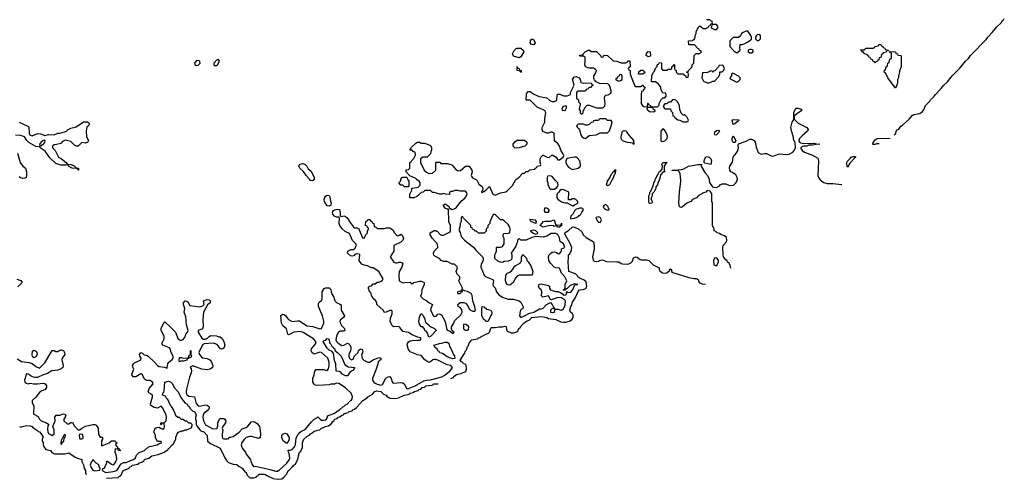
# Model space of a CAD drawing. Header units: inches. Extents: x 2601682 to 2755810, y 449311 to 584050.
# Tile 431 of 505: x 2705697 to 2716370, y 526756 to 531740. Entities that reach past the tile are written whole.
import ezdxf

# ---------------------------------------------------------------- set-up
doc = ezdxf.new("R2010")
doc.units = ezdxf.units.IN
doc.header["$MEASUREMENT"] = 0
for name, color, linetype in [('C7502', 7, 'Continuous'), ('C7503', 7, 'Continuous'), ('C7512', 7, 'Continuous'), ('C7513', 7, 'Continuous')]:
    doc.layers.add(name, color=color, linetype=linetype)

msp = doc.modelspace()

# ---------------------------------------------------------------- linework, layer by layer
at = {"layer": 'C7502', "color": 2}
for points, elevation in [([(2708882, 530000), (2708881, 529999), (2708870, 529993), (2708850, 529997), (2708847, 530000)], 2), ([(2709906, 530000), (2709914, 529990), (2709914, 529930), (2709910, 529926), (2709868, 529928), (2709850, 529946), (2709830, 529946), (2709806, 529970), (2709826, 529990), (2709827, 530000)], 2), ([(2710000, 529823), (2709970, 529808), (2709927, 529807), (2709927, 529847), (2709946, 529890), (2709947, 529913), (2710000, 529921)], 2), ([(2710000, 528302), (2709950, 528322), (2709910, 528349), (2709850, 528358), (2709820, 528400), (2709809, 528409), (2709790, 528413), (2709748, 528410), (2709729, 528429), (2709714, 528470), (2709717, 528503), (2709734, 528550), (2709735, 528575), (2709730, 528586), (2709710, 528588), (2709670, 528568), (2709650, 528566), (2709638, 528590), (2709568, 528650), (2709567, 528667), (2709558, 528690), (2709530, 528718), (2709509, 528750), (2709508, 528768), (2709502, 528782), (2709488, 528790), (2709482, 528822), (2709469, 528830), (2709482, 528838), (2709486, 528850), (2709510, 528854), (2709530, 528874), (2709550, 528874), (2709570, 528894), (2709590, 528894), (2709616, 528904), (2709630, 528914), (2709638, 528930), (2709588, 529010), (2709530, 529048), (2709510, 529049), (2709466, 529070), (2709430, 529078), (2709406, 529090), (2709390, 529106), (2709378, 529130), (2709382, 529190), (2709376, 529196), (2709350, 529202), (2709330, 529195), (2709319, 529181), (2709305, 529175), (2709281, 529181), (2709249, 529209), (2709254, 529230), (2709263, 529237), (2709290, 529247), (2709313, 529247), (2709330, 529258), (2709349, 529290), (2709342, 529310), (2709306, 529346), (2709270, 529422), (2709223, 529443), (2709193, 529473), (2709168, 529508), (2709160, 529530), (2709162, 529590), (2709158, 529598), (2709130, 529600), (2709110, 529609), (2709092, 529630), (2709088, 529652), (2709098, 529670), (2709110, 529679), (2709147, 529687), (2709162, 529682), (2709171, 529651), (2709172, 529612), (2709186, 529606), (2709210, 529612), (2709230, 529606), (2709246, 529590), (2709285, 529530), (2709305, 529510), (2709314, 529490), (2709324, 529484), (2709350, 529482), (2709373, 529473), (2709413, 529373), (2709430, 529372), (2709438, 529382), (2709448, 529412), (2709466, 529430), (2709466, 529450), (2709476, 529464), (2709478, 529478), (2709467, 529487), (2709462, 529502), (2709446, 529510), (2709448, 529552), (2709462, 529558), (2709470, 529574), (2709490, 529574), (2709498, 529558), (2709513, 529553), (2709518, 529538), (2709534, 529530), (2709538, 529498), (2709553, 529493), (2709570, 529474), (2709650, 529474), (2709670, 529482), (2709710, 529482), (2709742, 529462), (2709761, 529430), (2709790, 529398), (2709810, 529402), (2709830, 529414), (2709844, 529404), (2709858, 529370), (2709851, 529349), (2709830, 529328), (2709754, 529290), (2709751, 529229), (2709712, 529170), (2709752, 529110), (2709770, 529103), (2709790, 529103), (2709810, 529111), (2709830, 529112), (2709844, 529104), (2709851, 529091), (2709836, 529050), (2709811, 529010), (2709807, 528970), (2709811, 528910), (2709850, 528886), (2709870, 528891), (2709930, 528892), (2709950, 528874), (2709969, 528891), (2710000, 528898)], 2), ([(2705665, 528925), (2705710, 528912), (2705722, 528890), (2705676, 528844)], 2), ([(2705670, 528064), (2705715, 528035), (2705801, 528021), (2705830, 528011), (2705870, 527981), (2705910, 527962), (2705970, 528019), (2706050, 528151), (2706070, 528152), (2706090, 528141), (2706110, 528141), (2706130, 528155), (2706150, 528161), (2706170, 528151), (2706184, 528130), (2706186, 528110), (2706156, 528070), (2706155, 528050), (2706168, 527990), (2706163, 527970), (2706147, 527953), (2706110, 527940), (2706046, 527934), (2705998, 527902), (2705950, 527889), (2705890, 527859), (2705860, 527860), (2705830, 527869), (2705790, 527895), (2705770, 527898), (2705765, 527890), (2705747, 527830), (2705751, 527811), (2705770, 527798), (2705790, 527791), (2705810, 527798), (2705850, 527791), (2705890, 527791), (2705950, 527799), (2705971, 527791), (2705987, 527770), (2705987, 527750), (2705971, 527730), (2705928, 527712), (2705910, 527699), (2705870, 527648), (2705832, 527610), (2705832, 527590), (2705851, 527550), (2705845, 527470), (2705850, 527462), (2705897, 527437), (2705911, 527410), (2705930, 527391), (2705987, 527367), (2706011, 527351), (2706003, 527337), (2705999, 527301), (2706002, 527270), (2706010, 527251), (2706050, 527231), (2706069, 527250), (2706069, 527289), (2706055, 527330), (2706082, 527390), (2706078, 527430), (2706093, 527453), (2706130, 527452), (2706170, 527466), (2706190, 527458), (2706198, 527450), (2706191, 527430), (2706176, 527410), (2706176, 527390), (2706210, 527358), (2706230, 527358), (2706250, 527371), (2706270, 527372), (2706290, 527334), (2706330, 527292), (2706350, 527292), (2706369, 527311), (2706410, 527331), (2706490, 527351), (2706510, 527351), (2706524, 527344), (2706547, 527310), (2706550, 527242), (2706570, 527214), (2706590, 527214), (2706594, 527210), (2706594, 527190), (2706585, 527175), (2706582, 527122), (2706590, 527114), (2706596, 527124), (2706666, 527150), (2706690, 527174), (2706730, 527174), (2706738, 527158), (2706752, 527150), (2706738, 527142), (2706734, 527130), (2706754, 527110), (2706758, 527098), (2706770, 527094), (2706778, 527078), (2706792, 527070), (2706769, 527069), (2706762, 527082), (2706730, 527086), (2706727, 527053), (2706741, 527010), (2706746, 526970), (2706735, 526945), (2706711, 526909), (2706690, 526915), (2706650, 526949), (2706634, 526946), (2706636, 526930), (2706619, 526890), (2706610, 526875), (2706594, 526870), (2706592, 526850), (2706630, 526831), (2706710, 526839), (2706749, 526850), (2706797, 526923), (2706823, 526937), (2706850, 526940), (2706899, 526961), (2706932, 526970), (2706952, 526990), (2706963, 527017), (2706993, 527047), (2707048, 527070), (2707093, 527107), (2707186, 527130), (2707200, 527140), (2707234, 527150), (2707230, 527166), (2707190, 527166), (2707170, 527206), (2707168, 527230), (2707149, 527270), (2707160, 527300), (2707170, 527312), (2707183, 527317), (2707210, 527322), (2707222, 527310), (2707250, 527298), (2707262, 527310), (2707266, 527326), (2707262, 527362), (2707250, 527366), (2707238, 527362), (2707230, 527346), (2707226, 527350), (2707226, 527370), (2707267, 527373), (2707286, 527390), (2707289, 527431), (2707285, 527450), (2707250, 527529), (2707230, 527549), (2707190, 527526), (2707155, 527535), (2707117, 527557), (2707113, 527573), (2707138, 527650), (2707135, 527670), (2707130, 527677), (2707095, 527695), (2707089, 527710), (2707100, 527740), (2707144, 527790), (2707136, 527810), (2707110, 527829), (2707070, 527829), (2707050, 527842), (2707028, 527888), (2707010, 527898), (2706954, 527866), (2706926, 527866), (2706914, 527890), (2706915, 527905), (2706935, 527950), (2706925, 527965), (2706921, 527990), (2706929, 528010), (2706940, 528020), (2707009, 528050), (2707015, 528070), (2706998, 528090), (2706995, 528110), (2707010, 528131), (2707030, 528122), (2707046, 528106), (2707070, 528101), (2707090, 528091), (2707163, 528023), (2707192, 527990), (2707210, 527981), (2707270, 527972), (2707290, 527962), (2707295, 527965), (2707304, 528010), (2707314, 528026), (2707350, 528055), (2707360, 528070), (2707361, 528090), (2707339, 528130), (2707329, 528170), (2707322, 528182), (2707249, 528209), (2707242, 528222), (2707239, 528230), (2707261, 528279), (2707264, 528310), (2707229, 528370), (2707230, 528394), (2707258, 528450), (2707270, 528462), (2707330, 528407), (2707384, 528350), (2707415, 528275), (2707435, 528265), (2707450, 528265), (2707470, 528272), (2707490, 528302), (2707499, 528330), (2707514, 528350), (2707522, 528370), (2707505, 528430), (2707497, 528517), (2707479, 528570), (2707488, 528610), (2707474, 528650), (2707474, 528670), (2707489, 528691), (2707510, 528686), (2707519, 528679), (2707540, 528640), (2707650, 528628), (2707682, 528638), (2707698, 528650), (2707690, 528692), (2707730, 528705), (2707750, 528702), (2707762, 528690), (2707762, 528670), (2707731, 528649), (2707690, 528570), (2707683, 528490), (2707686, 528410), (2707682, 528398), (2707670, 528384), (2707632, 528370), (2707631, 528350), (2707670, 528286), (2707690, 528275), (2707710, 528275), (2707732, 528288), (2707750, 528306), (2707770, 528314), (2707831, 528311), (2707850, 528302), (2707870, 528302), (2707890, 528282), (2707910, 528252), (2707921, 528210), (2707910, 528178), (2707890, 528169), (2707870, 528175), (2707837, 528217), (2707809, 528229), (2707793, 528233), (2707695, 528225), (2707683, 528217), (2707644, 528150), (2707638, 528130), (2707644, 528110), (2707673, 528073), (2707730, 528065), (2707759, 528050), (2707773, 528033), (2707791, 527991), (2707785, 527970), (2707761, 527950), (2707730, 527944), (2707671, 527951), (2707572, 527988), (2707550, 527975), (2707546, 527970), (2707555, 527955), (2707559, 527930), (2707556, 527910), (2707537, 527863), (2707505, 527735), (2707500, 527710), (2707502, 527690), (2707510, 527675), (2707530, 527658), (2707590, 527651), (2707610, 527578), (2707630, 527553), (2707650, 527550), (2707710, 527563), (2707730, 527559), (2707746, 527546), (2707752, 527530), (2707742, 527510), (2707694, 527470), (2707684, 527450), (2707682, 527430), (2707689, 527390), (2707710, 527348), (2707790, 527304), (2707833, 527307), (2707838, 527310), (2707843, 527337), (2707843, 527370), (2707861, 527410), (2707870, 527416), (2707910, 527415), (2707922, 527410), (2707931, 527390), (2707926, 527370), (2707898, 527330), (2707892, 527310), (2707898, 527290), (2707892, 527250), (2707893, 527213), (2707898, 527198), (2707910, 527194), (2707950, 527194), (2707962, 527198), (2707968, 527212), (2707987, 527213), (2708010, 527222), (2708074, 527266), (2708110, 527305), (2708150, 527318), (2708170, 527331), (2708210, 527378), (2708230, 527383), (2708250, 527376), (2708270, 527361), (2708295, 527330), (2708301, 527310), (2708307, 527250), (2708302, 527210), (2708290, 527198), (2708210, 527219), (2708190, 527219), (2708150, 527209), (2708130, 527189), (2708106, 527154), (2708097, 527130), (2708103, 527103), (2708111, 527090), (2708143, 527050), (2708151, 527030), (2708195, 526975), (2708217, 526917), (2708230, 526894), (2708250, 526898), (2708410, 526864), (2708470, 526844), (2708490, 526845), (2708510, 526854), (2708593, 526930), (2708622, 526970), (2708625, 526990), (2708616, 527036), (2708609, 527051), (2708608, 527072), (2708630, 527071), (2708650, 527079), (2708675, 527110), (2708685, 527130), (2708695, 527205), (2708722, 527258), (2708746, 527274), (2708790, 527296), (2708859, 527381), (2708890, 527407), (2708919, 527421), (2708930, 527434), (2708952, 527410), (2708970, 527398), (2708990, 527396), (2709010, 527401), (2709024, 527410), (2709035, 527435), (2709035, 527445), (2709103, 527470), (2709165, 527510), (2709198, 527542), (2709215, 527550), (2709230, 527565), (2709248, 527572), (2709276, 527604), (2709290, 527612), (2709302, 527630), (2709304, 527650), (2709289, 527690), (2709230, 527749), (2709156, 527796), (2709130, 527798), (2709110, 527788), (2709070, 527789), (2709050, 527782), (2708930, 527775), (2708898, 527778), (2708890, 527786), (2708875, 527810), (2708874, 527850), (2708890, 527890), (2708897, 527930), (2708910, 527945), (2708930, 527948), (2708990, 527945), (2709030, 527935), (2709045, 527955), (2709053, 527990), (2709050, 528028), (2709038, 528070), (2708969, 528130), (2708950, 528136), (2708890, 528112), (2708866, 528126), (2708858, 528150), (2708860, 528170), (2708907, 528230), (2708907, 528250), (2708881, 528281), (2708770, 528349), (2708738, 528358), (2708668, 528352), (2708630, 528329), (2708610, 528324), (2708604, 528330), (2708589, 528389), (2708550, 528419), (2708533, 528450), (2708529, 528531), (2708550, 528545), (2708564, 528544), (2708582, 528530), (2708592, 528510), (2708612, 528490), (2708650, 528467), (2708710, 528476), (2708730, 528475), (2708810, 528419), (2708873, 528413), (2708950, 528386), (2708970, 528392), (2708992, 528448), (2708993, 528470), (2708979, 528530), (2708935, 528630), (2708936, 528664), (2708943, 528677), (2708970, 528694), (2708975, 528710), (2708975, 528790), (2708996, 528824), (2709010, 528832), (2709050, 528832), (2709070, 528814), (2709078, 528770), (2709101, 528730), (2709112, 528690), (2709130, 528672), (2709174, 528650), (2709180, 528640), (2709183, 528590), (2709216, 528530), (2709205, 528510), (2709174, 528486), (2709168, 528470), (2709170, 528454), (2709184, 528424), (2709219, 528390), (2709221, 528370), (2709210, 528363), (2709170, 528363), (2709150, 528347), (2709132, 528310), (2709124, 528270), (2709131, 528250), (2709150, 528231), (2709190, 528208), (2709210, 528211), (2709250, 528231), (2709265, 528225), (2709276, 528216), (2709285, 528190), (2709286, 528170), (2709283, 528150), (2709264, 528110), (2709263, 528090), (2709270, 528071), (2709290, 528051), (2709310, 528058), (2709326, 528094), (2709365, 528130), (2709370, 528151), (2709390, 528171), (2709410, 528165), (2709416, 528150), (2709413, 528127), (2709403, 528110), (2709410, 528066), (2709428, 528048), (2709470, 528027), (2709490, 528027), (2709528, 528052), (2709570, 528071), (2709590, 528076), (2709612, 528070), (2709612, 528050), (2709596, 528044), (2709587, 528033), (2709561, 527950), (2709521, 527850), (2709522, 527830), (2709536, 527810), (2709550, 527800), (2709570, 527789), (2709610, 527777), (2709630, 527784), (2709667, 527853), (2709690, 527868), (2709710, 527870), (2709725, 527850), (2709734, 527814), (2709742, 527802), (2709750, 527799), (2709830, 527806), (2709850, 527802), (2709869, 527789), (2709890, 527742), (2709910, 527739), (2709985, 527770), (2710000, 527779)], 2), ([(2710000, 528109), (2709946, 528130), (2709930, 528138), (2709910, 528162), (2709898, 528210), (2709899, 528230), (2709912, 528248), (2709930, 528259), (2709950, 528263), (2710000, 528265)], 2), ([(2706638, 526770), (2706765, 526775), (2706778, 526790), (2706798, 526802), (2706810, 526838), (2706822, 526850), (2706883, 526877), (2706889, 526890), (2706906, 526894), (2706918, 526910), (2706980, 526920), (2706989, 526930), (2707019, 526941), (2707042, 526958), (2707049, 526970), (2707096, 526984), (2707130, 527011), (2707196, 527024), (2707255, 527045), (2707303, 527077), (2707310, 527091), (2707322, 527098), (2707348, 527130), (2707362, 527138), (2707389, 527191), (2707390, 527214), (2707410, 527262), (2707450, 527282), (2707470, 527282), (2707490, 527292), (2707507, 527293), (2707562, 527318), (2707566, 527350), (2707550, 527366), (2707530, 527366), (2707510, 527386), (2707490, 527386), (2707470, 527406), (2707450, 527406), (2707430, 527426), (2707410, 527426), (2707390, 527446), (2707379, 527479), (2707370, 527488), (2707366, 527506), (2707344, 527544), (2707330, 527558), (2707302, 527622), (2707290, 527629), (2707278, 527658), (2707246, 527670), (2707248, 527690), (2707259, 527701), (2707264, 527716), (2707269, 527810), (2707310, 527822), (2707330, 527814), (2707352, 527790), (2707372, 527752), (2707412, 527710), (2707451, 527631), (2707470, 527612), (2707485, 527585), (2707511, 527570), (2707518, 527558), (2707531, 527550), (2707545, 527525), (2707575, 527495), (2707591, 527490), (2707611, 527451), (2707602, 527430), (2707602, 527410), (2707611, 527391), (2707611, 527351), (2707625, 527325), (2707651, 527291), (2707661, 527281), (2707692, 527270), (2707730, 527232), (2707734, 527170), (2707764, 527144), (2707870, 527092), (2707916, 526996), (2707940, 526960), (2707960, 526940), (2708010, 526922), (2708050, 526918), (2708075, 526895), (2708110, 526878), (2708138, 526838), (2708150, 526831), (2708161, 526801), (2708191, 526771), (2708230, 526771), (2708260, 526780), (2708269, 526790), (2708283, 526797), (2708290, 526811), (2708347, 526813), (2708362, 526810), (2708377, 526797), (2708444, 526764), (2708490, 526756), (2708539, 526761), (2708560, 526780), (2708589, 526811), (2708610, 526851), (2708622, 526858), (2708649, 526890), (2708662, 526898), (2708669, 526910), (2708682, 526918), (2708699, 526941), (2708716, 526984), (2708718, 527010), (2708729, 527050), (2708742, 527058), (2708762, 527098), (2708764, 527150), (2708770, 527174), (2708778, 527190), (2708810, 527222), (2708842, 527238), (2708849, 527250), (2708865, 527255), (2708890, 527278), (2708916, 527284), (2708926, 527290), (2708949, 527291), (2708968, 527310), (2709000, 527320), (2709009, 527330), (2709044, 527336), (2709078, 527362), (2709090, 527382), (2709105, 527395), (2709109, 527410), (2709127, 527413), (2709140, 527420), (2709149, 527430), (2709166, 527434), (2709188, 527450), (2709205, 527455), (2709218, 527470), (2709259, 527481), (2709268, 527490), (2709302, 527498), (2709309, 527510), (2709325, 527515), (2709346, 527534), (2709418, 527610), (2709462, 527638), (2709470, 527651), (2709520, 527680), (2709546, 527710), (2709564, 527716), (2709610, 527710), (2709640, 527680), (2709671, 527670), (2709677, 527657), (2709701, 527641), (2709716, 527636), (2709770, 527634), (2709802, 527638), (2709866, 527670), (2709906, 527674), (2709920, 527680), (2709929, 527690), (2709963, 527697), (2709978, 527710), (2710000, 527715)], -2), ([(2705694, 527330), (2705710, 527322), (2705726, 527330), (2705770, 527338), (2705810, 527336), (2705831, 527330), (2705838, 527318), (2705882, 527290), (2705896, 527276), (2705912, 527270), (2705931, 527250), (2705950, 527214), (2705942, 527190), (2705942, 527170), (2705950, 527154), (2705951, 527131), (2705955, 527115), (2705980, 527080), (2706031, 527070), (2706045, 527045), (2706074, 527034), (2706187, 527033), (2706230, 527042), (2706297, 526997), (2706324, 526984), (2706370, 526971), (2706372, 526950), (2706390, 526914), (2706395, 526875), (2706411, 526850), (2706411, 526831), (2706418, 526810)], -2)]:
    msp.add_lwpolyline(points, dxfattribs=dict(at, elevation=elevation))
for points, elevation in [([(2709050, 529718), (2709030, 529723), (2709010, 529749), (2709002, 529770), (2708998, 529790), (2709005, 529815), (2709010, 529825), (2709030, 529838), (2709050, 529834), (2709058, 529818), (2709061, 529790), (2709074, 529750), (2709070, 529729)], 2), ([(2709230, 527878), (2709190, 527898), (2709178, 527918), (2709165, 527925), (2709129, 527930), (2709124, 528010), (2709110, 528046), (2709099, 528119), (2709083, 528143), (2709050, 528158), (2709030, 528178), (2708986, 528250), (2708990, 528256), (2709015, 528265), (2709030, 528282), (2709050, 528274), (2709056, 528236), (2709070, 528222), (2709080, 528200), (2709090, 528191), (2709097, 528177), (2709111, 528170), (2709111, 528151), (2709142, 528130), (2709182, 528090), (2709222, 528002), (2709257, 527977), (2709331, 527970), (2709310, 527938), (2709280, 527920), (2709250, 527878)], -2), ([(2705850, 528075), (2705835, 528090), (2705830, 528106), (2705834, 528146), (2705850, 528158), (2705870, 528146), (2705883, 528130), (2705887, 528110), (2705870, 528085)], 2), ([(2707430, 528029), (2707425, 528045), (2707430, 528078), (2707450, 528078), (2707470, 528071), (2707526, 528074), (2707530, 528094), (2707547, 528113), (2707548, 528148), (2707553, 528153), (2707552, 528110), (2707558, 528090), (2707550, 528078), (2707542, 528078), (2707527, 528067), (2707513, 528067), (2707510, 528049), (2707470, 528038), (2707444, 528036)], -2), ([(2706190, 527246), (2706170, 527226), (2706162, 527198), (2706150, 527186), (2706142, 527150), (2706142, 527142), (2706150, 527134), (2706162, 527158), (2706174, 527170), (2706180, 527200), (2706186, 527214), (2706190, 527214), (2706194, 527230)], 2), ([(2706350, 527246), (2706342, 527230), (2706344, 527204), (2706350, 527194), (2706370, 527194), (2706382, 527198), (2706386, 527210), (2706382, 527242)], 2), ([(2708590, 527146), (2708554, 527174), (2708537, 527210), (2708539, 527230), (2708550, 527245), (2708570, 527256), (2708591, 527250), (2708618, 527210), (2708618, 527190), (2708611, 527170)], 2), ([(2706490, 526966), (2706482, 526950), (2706470, 526942), (2706462, 526910), (2706470, 526883), (2706490, 526856), (2706510, 526847), (2706566, 526854), (2706568, 526870), (2706550, 526918), (2706526, 526930), (2706506, 526950), (2706502, 526962)], 2)]:
    msp.add_lwpolyline(points, close=True, dxfattribs=dict(at, elevation=elevation))
at = {"layer": 'C7503', "color": 2}
for points, elevation in [([(2707630, 531297), (2707610, 531293), (2707591, 531270), (2707598, 531250), (2707610, 531244), (2707630, 531247), (2707653, 531270), (2707649, 531289)], 6), ([(2707850, 531308), (2707830, 531301), (2707801, 531270), (2707801, 531250), (2707805, 531245), (2707830, 531243), (2707842, 531250), (2707862, 531290)], 6), ([(2705970, 530435), (2705950, 530429), (2705927, 530410), (2705922, 530398), (2705912, 530390), (2705914, 530374), (2705930, 530372), (2705938, 530382), (2705950, 530387), (2705969, 530410), (2705974, 530430)], 2)]:
    msp.add_lwpolyline(points, close=True, dxfattribs=dict(at, elevation=elevation))
at = {"layer": 'C7503', "color": 2, "elevation": 2}
for points in [[(2705692, 530630), (2705786, 530586), (2705795, 530575), (2705799, 530510), (2705805, 530490), (2705810, 530486), (2705830, 530481), (2705890, 530507), (2705923, 530503), (2705970, 530485), (2706010, 530494), (2706070, 530491), (2706110, 530511), (2706130, 530511), (2706206, 530530), (2706216, 530544), (2706250, 530562), (2706310, 530578), (2706390, 530634), (2706430, 530634), (2706452, 530610), (2706442, 530590), (2706426, 530574), (2706416, 530530), (2706422, 530470), (2706442, 530430), (2706430, 530408), (2706410, 530402), (2706370, 530408), (2706332, 530370), (2706311, 530369), (2706290, 530381), (2706250, 530419), (2706190, 530435), (2706160, 530420), (2706141, 530399), (2706095, 530385), (2706070, 530384), (2706051, 530370), (2706051, 530350), (2706080, 530320), (2706116, 530250), (2706150, 530230), (2706202, 530190), (2706212, 530172), (2706254, 530170), (2706294, 530150), (2706298, 530138), (2706334, 530130), (2706334, 530110), (2706330, 530108), (2706322, 530122), (2706307, 530127), (2706266, 530130), (2706226, 530150), (2706222, 530162), (2706210, 530166), (2706198, 530162), (2706144, 530164), (2706090, 530179), (2706022, 530242), (2705973, 530313), (2705918, 530350), (2705918, 530358), (2705910, 530366), (2705898, 530362), (2705870, 530364), (2705795, 530410), (2705774, 530430), (2705749, 530470), (2705710, 530484), (2705650, 530489)], [(2710000, 530007), (2709990, 530018), (2709927, 530047), (2709886, 530090), (2709887, 530113), (2709910, 530114), (2709926, 530130), (2709926, 530190), (2709942, 530198), (2709947, 530213), (2709970, 530234), (2709986, 530270), (2709982, 530302), (2709967, 530307), (2709950, 530326), (2709930, 530326), (2709926, 530330), (2709938, 530342), (2709943, 530357), (2709990, 530402), (2710000, 530407)], [(2705674, 530294), (2705701, 530190), (2705730, 530151), (2705758, 530130), (2705771, 530090), (2705771, 530049), (2705765, 530030), (2705757, 530023), (2705730, 530019), (2705705, 530025), (2705690, 530035)], [(2708847, 530000), (2708837, 530010), (2708801, 530050), (2708773, 530093), (2708735, 530130), (2708723, 530150), (2708730, 530170), (2708750, 530178), (2708770, 530179), (2708790, 530170), (2708810, 530150), (2708823, 530123), (2708856, 530096), (2708887, 530030), (2708887, 530010), (2708882, 530000)], [(2709827, 530000), (2709829, 530011), (2709847, 530033), (2709893, 530033), (2709904, 530004), (2709906, 530000)]]:
    msp.add_lwpolyline(points, dxfattribs=at)
at = {"layer": 'C7512', "color": 2}
msp.add_line((2710000, 527715, -2), (2710019, 527719, -2), dxfattribs=at)
for points, elevation in [([(2710000, 529921), (2710016, 529924), (2710036, 529944), (2710038, 529970), (2710026, 529990), (2710009, 530000)], 2), ([(2710652, 530000), (2710675, 529955), (2710711, 529930), (2710716, 529910), (2710714, 529886), (2710710, 529886), (2710702, 529870), (2710706, 529866), (2710718, 529870), (2710722, 529878), (2710730, 529878), (2710750, 529891), (2710790, 529932), (2710827, 529847), (2710850, 529836), (2710910, 529862), (2710967, 529873), (2710979, 529881), (2711037, 529943), (2711070, 530000)], 2), ([(2711414, 530000), (2711414, 529990), (2711422, 529970), (2711422, 529950), (2711442, 529910), (2711450, 529902), (2711490, 529902), (2711520, 529920), (2711528, 529930), (2711535, 529945), (2711529, 529970), (2711503, 530000)], 2), ([(2712117, 530000), (2712090, 529949), (2712070, 529938), (2712058, 529950), (2712069, 529990), (2712077, 530000)], -2), ([(2712627, 530000), (2712613, 529967), (2712612, 529950), (2712593, 529927), (2712592, 529908), (2712572, 529868), (2712554, 529850), (2712554, 529830), (2712542, 529810), (2712542, 529790), (2712552, 529770), (2712550, 529749), (2712530, 529746), (2712522, 529750), (2712515, 529770), (2712518, 529830), (2712529, 529851), (2712529, 529870), (2712539, 529881), (2712562, 529938), (2712570, 529972), (2712579, 529981), (2712585, 530000)], -2), ([(2713407, 529047), (2713397, 529077), (2713383, 529103), (2713370, 529109), (2713364, 529124), (2713350, 529135), (2713327, 529170), (2713321, 529190), (2713317, 529270), (2713324, 529290), (2713359, 529330), (2713363, 529350), (2713358, 529378), (2713338, 529398), (2713298, 529410), (2713283, 529423), (2713258, 529430), (2713243, 529443), (2713226, 529450), (2713226, 529470), (2713208, 529508), (2713206, 529750), (2713198, 529770), (2713198, 529850), (2713182, 529882), (2713150, 529886), (2713134, 529870), (2713110, 529862), (2713051, 529829), (2713032, 529810), (2712990, 529789), (2712971, 529769), (2712930, 529749), (2712882, 529710), (2712870, 529704), (2712850, 529709), (2712841, 529750), (2712849, 529871), (2712864, 529990), (2712863, 530000)], -2), ([(2713172, 530000), (2713175, 529975), (2713206, 529926), (2713230, 529921), (2713256, 529924), (2713282, 529938), (2713289, 529950), (2713310, 529959), (2713350, 529959), (2713390, 529941), (2713433, 529947), (2713465, 529975), (2713474, 530000)], -2), ([(2714378, 530000), (2714379, 529999), (2714414, 529974), (2714450, 529963), (2714510, 529963), (2714610, 529954)], -2), ([(2710000, 528898), (2710030, 528905), (2710050, 528905), (2710082, 528890), (2710082, 528870), (2710056, 528810), (2710051, 528769), (2710042, 528742), (2710072, 528712), (2710110, 528692), (2710130, 528672), (2710173, 528653), (2710152, 528610), (2710151, 528590), (2710183, 528530), (2710190, 528521), (2710210, 528526), (2710230, 528545), (2710249, 528551), (2710270, 528538), (2710302, 528482), (2710317, 528437), (2710322, 528390), (2710330, 528374), (2710362, 528362), (2710390, 528342), (2710398, 528342), (2710406, 528350), (2710386, 528366), (2710378, 528390), (2710378, 528410), (2710402, 528450), (2710410, 528474), (2710480, 528540), (2710493, 528567), (2710490, 528598), (2710470, 528618), (2710449, 528629), (2710446, 528650), (2710470, 528674), (2710510, 528672), (2710530, 528665), (2710556, 528636), (2710570, 528605), (2710585, 528590), (2710610, 528579), (2710630, 528581), (2710636, 528590), (2710630, 528626), (2710609, 528690), (2710601, 528750), (2710589, 528770), (2710550, 528794), (2710518, 528798), (2710510, 528806), (2710498, 528802), (2710494, 528790), (2710478, 528782), (2710470, 528766), (2710450, 528766), (2710446, 528770), (2710447, 528793), (2710482, 528798), (2710486, 528810), (2710498, 528822), (2710498, 528830), (2710458, 528910), (2710467, 528933), (2710468, 528950), (2710440, 528980), (2710429, 529009), (2710442, 529050), (2710439, 529059), (2710410, 529088), (2710386, 529090), (2710330, 529118), (2710290, 529118), (2710266, 529130), (2710246, 529150), (2710195, 529175), (2710187, 529187), (2710182, 529210), (2710189, 529230), (2710228, 529270), (2710227, 529307), (2710170, 529366), (2710148, 529408), (2710146, 529430), (2710190, 529454), (2710207, 529453), (2710224, 529444), (2710254, 529410), (2710270, 529402), (2710290, 529402), (2710362, 529438), (2710366, 529450), (2710366, 529510), (2710349, 529549), (2710346, 529686), (2710334, 529686), (2710310, 529698), (2710286, 529730), (2710310, 529742), (2710332, 529730), (2710352, 529710), (2710354, 529694), (2710366, 529694), (2710382, 529682), (2710396, 529684), (2710423, 529697), (2710486, 529774), (2710520, 529800), (2710538, 529822), (2710546, 529850), (2710543, 529863), (2710530, 529881), (2710470, 529879), (2710450, 529889), (2710412, 529888), (2710390, 529878), (2710370, 529878), (2710354, 529870), (2710354, 529846), (2710313, 529847), (2710295, 529855), (2710271, 529849), (2710250, 529849), (2710190, 529866), (2710170, 529866), (2710150, 529886), (2710090, 529886), (2710072, 529868), (2710050, 529866), (2710014, 529830), (2710000, 529823)], 2), ([(2710369, 527850), (2710399, 527861), (2710402, 527870), (2710430, 527891), (2710477, 527903), (2710534, 527926), (2710539, 527950), (2710535, 527995), (2710525, 528005), (2710509, 528010), (2710502, 528022), (2710486, 528030), (2710466, 528050), (2710480, 528060), (2710519, 528121), (2710529, 528150), (2710539, 528161), (2710550, 528192), (2710559, 528201), (2710570, 528232), (2710590, 528262), (2710598, 528270), (2710660, 528280), (2710669, 528290), (2710686, 528294), (2710708, 528310), (2710726, 528314), (2710748, 528330), (2710778, 528342), (2710789, 528351), (2710804, 528396), (2710810, 528402), (2710850, 528402), (2710890, 528411), (2710929, 528411), (2710957, 528417), (2710970, 528412), (2710975, 528375), (2710983, 528363), (2711025, 528345), (2711050, 528345), (2711086, 528354), (2711097, 528363), (2711109, 528390), (2711121, 528399), (2711130, 528416), (2711162, 528450), (2711189, 528470), (2711218, 528482), (2711250, 528510), (2711350, 528521), (2711390, 528515), (2711411, 528510), (2711430, 528499), (2711510, 528490), (2711563, 528463), (2711590, 528459), (2711619, 528461), (2711665, 528475), (2711686, 528494), (2711695, 528510), (2711695, 528535), (2711689, 528550), (2711666, 528570), (2711661, 528590), (2711670, 528631), (2711679, 528641), (2711690, 528678), (2711719, 528721), (2711750, 528791), (2711765, 528810), (2711805, 528815), (2711834, 528826), (2711843, 528850), (2711837, 528897), (2711817, 528917), (2711782, 528930), (2711750, 528949), (2711744, 528964), (2711723, 528983), (2711650, 529010), (2711641, 529110), (2711644, 529170), (2711647, 529190), (2711660, 529200), (2711680, 529240), (2711681, 529270), (2711661, 529321), (2711607, 529413), (2711609, 529431), (2711646, 529454), (2711690, 529494), (2711712, 529490), (2711756, 529470), (2711790, 529438), (2711806, 529406), (2711837, 529377), (2711915, 529330), (2711925, 529290), (2711925, 529250), (2711905, 529170), (2711914, 529134), (2711923, 529123), (2711950, 529119), (2711970, 529121), (2711982, 529130), (2712010, 529135), (2712038, 529130), (2712043, 529123), (2712059, 529119), (2712170, 529116), (2712190, 529113), (2712217, 529097), (2712232, 529092), (2712290, 529090), (2712319, 529101), (2712330, 529110), (2712340, 529120), (2712350, 529156), (2712374, 529170), (2712390, 529165), (2712421, 529141), (2712437, 529137), (2712490, 529135), (2712516, 529130), (2712562, 529082), (2712630, 529051), (2712630, 529030), (2712637, 529017), (2712658, 528998), (2712673, 528993), (2712710, 528995), (2712740, 529020), (2712750, 529038), (2712762, 529030), (2712762, 529010), (2712778, 528998), (2712950, 528945), (2713008, 528932), (2713030, 528934), (2713050, 528922), (2713058, 528898), (2713067, 528887), (2713095, 528875), (2713132, 528872)], -2), ([(2710000, 528265), (2710034, 528266), (2710046, 528270), (2710046, 528290), (2710010, 528298), (2710000, 528302)], 2), ([(2710000, 527779), (2710076, 527824), (2710108, 527832), (2710150, 527835), (2710271, 527869), (2710297, 527883), (2710359, 527930), (2710379, 527950), (2710388, 527970), (2710369, 527989), (2710330, 527997), (2710230, 528049), (2710206, 528054), (2710190, 528055), (2710174, 528050), (2710150, 528029), (2710130, 528022), (2710090, 528053), (2710050, 528097), (2710007, 528107), (2710000, 528109)], 2), ([(2710021, 527721), (2710024, 527730), (2710045, 527735), (2710058, 527750), (2710083, 527757), (2710098, 527770), (2710164, 527776), (2710179, 527781), (2710182, 527790), (2710190, 527792), (2710233, 527793)], -2)]:
    msp.add_lwpolyline(points, dxfattribs=dict(at, elevation=elevation))
for points, elevation in [([(2711570, 529898), (2711552, 529888), (2711542, 529870), (2711522, 529850), (2711520, 529840), (2711518, 529810), (2711530, 529792), (2711570, 529765), (2711610, 529754), (2711630, 529754), (2711690, 529722), (2711698, 529722), (2711710, 529734), (2711746, 529750), (2711746, 529770), (2711726, 529790), (2711710, 529798), (2711684, 529796), (2711670, 529786), (2711647, 529787), (2711648, 529868), (2711595, 529895)], 2), ([(2712050, 529735), (2712034, 529730), (2712022, 529710), (2712024, 529704), (2712044, 529684), (2712070, 529674), (2712082, 529678), (2712086, 529690), (2712078, 529698), (2712075, 529710)], 2), ([(2710850, 529626), (2710830, 529626), (2710793, 529547), (2710792, 529530), (2710773, 529507), (2710770, 529486), (2710754, 529470), (2710753, 529447), (2710730, 529426), (2710670, 529426), (2710650, 529446), (2710630, 529446), (2710622, 529462), (2710606, 529470), (2710602, 529482), (2710588, 529488), (2710586, 529510), (2710507, 529587), (2710502, 529602), (2710490, 529606), (2710482, 529590), (2710482, 529550), (2710472, 529530), (2710472, 529510), (2710462, 529470), (2710462, 529450), (2710471, 529431), (2710481, 529390), (2710518, 529350), (2710568, 529308), (2710615, 529275), (2710640, 529240), (2710714, 529170), (2710722, 529150), (2710722, 529130), (2710698, 529090), (2710697, 529057), (2710731, 528970), (2710752, 528950), (2710824, 528924), (2710832, 528910), (2710826, 528870), (2710830, 528854), (2710851, 528831), (2710865, 528790), (2710890, 528756), (2710931, 528731), (2710970, 528716), (2710990, 528711), (2711050, 528711), (2711110, 528691), (2711130, 528678), (2711154, 528626), (2711151, 528609), (2711130, 528595), (2711121, 528579), (2711115, 528530), (2711130, 528511), (2711170, 528527), (2711223, 528557), (2711269, 528570), (2711330, 528606), (2711354, 528606), (2711370, 528612), (2711409, 528651), (2711450, 528674), (2711470, 528652), (2711482, 528622), (2711498, 528602), (2711470, 528608), (2711452, 528590), (2711452, 528570), (2711470, 528565), (2711494, 528570), (2711500, 528600), (2711530, 528601), (2711570, 528591), (2711590, 528606), (2711610, 528646), (2711613, 528693), (2711604, 528704), (2711570, 528724), (2711530, 528726), (2711462, 528702), (2711450, 528706), (2711430, 528746), (2711366, 528730), (2711349, 528749), (2711358, 528770), (2711358, 528790), (2711349, 528809), (2711329, 528830), (2711322, 528850), (2711329, 528871), (2711350, 528874), (2711430, 528856), (2711438, 528850), (2711438, 528830), (2711451, 528811), (2711470, 528802), (2711510, 528791), (2711531, 528791), (2711560, 528780), (2711584, 528764), (2711590, 528754), (2711622, 528758), (2711626, 528794), (2711642, 528782), (2711670, 528787), (2711690, 528807), (2711715, 528865), (2711746, 528870), (2711710, 528875), (2711694, 528870), (2711664, 528856), (2711630, 528826), (2711618, 528822), (2711614, 528806), (2711590, 528806), (2711590, 528814), (2711602, 528818), (2711608, 528832), (2711609, 528870), (2711629, 528910), (2711605, 528950), (2711569, 528990), (2711550, 529046), (2711510, 529049), (2711490, 529055), (2711450, 529099), (2711434, 529130), (2711428, 529170), (2711435, 529190), (2711450, 529205), (2711470, 529219), (2711490, 529224), (2711515, 529215), (2711530, 529205), (2711550, 529202), (2711569, 529230), (2711570, 529254), (2711606, 529270), (2711592, 529310), (2711555, 529335), (2711550, 529375), (2711530, 529409), (2711510, 529420), (2711459, 529421), (2711410, 529393), (2711370, 529382), (2711290, 529389), (2711250, 529378), (2711188, 529348), (2711128, 529348), (2711110, 529366), (2711094, 529350), (2711094, 529330), (2711084, 529316), (2711075, 529285), (2711025, 529210), (2711032, 529190), (2711032, 529150), (2711024, 529136), (2710997, 529123), (2710950, 529118), (2710930, 529108), (2710910, 529109), (2710880, 529120), (2710846, 529150), (2710846, 529190), (2710856, 529204), (2710866, 529230), (2710866, 529270), (2710870, 529274), (2710910, 529274), (2710930, 529282), (2710948, 529310), (2710948, 529368), (2710938, 529390), (2710938, 529410), (2710950, 529422), (2710995, 529425), (2711010, 529434), (2711015, 529470), (2711009, 529490), (2710990, 529518), (2710950, 529558), (2710930, 529568), (2710909, 529569)], 2), ([(2711410, 529698), (2711385, 529695), (2711382, 529670), (2711390, 529654), (2711430, 529654), (2711438, 529670), (2711426, 529690)], 2), ([(2711790, 529698), (2711764, 529696), (2711752, 529688), (2711730, 529686), (2711710, 529666), (2711692, 529630), (2711672, 529610), (2711667, 529593), (2711670, 529582), (2711710, 529587), (2711755, 529605), (2711763, 529617), (2711775, 529625), (2711790, 529654), (2711806, 529670), (2711806, 529690)], 2), ([(2711290, 529529), (2711242, 529550), (2711230, 529562), (2711227, 529570), (2711230, 529578), (2711281, 529570), (2711296, 529550)], -2), ([(2711513, 529513), (2711566, 529514), (2711570, 529534), (2711570, 529506), (2711558, 529502), (2711550, 529489), (2711526, 529490), (2711522, 529502), (2711510, 529506), (2711490, 529498), (2711483, 529503), (2711450, 529507), (2711430, 529506), (2711370, 529490), (2711338, 529510), (2711375, 529550), (2711390, 529555), (2711450, 529557), (2711490, 529570), (2711504, 529524)], -2), ([(2711970, 529602), (2711945, 529595), (2711942, 529590), (2711965, 529550), (2711970, 529545), (2711990, 529542), (2711998, 529550), (2712002, 529570), (2711993, 529593)], 2), ([(2711270, 529459), (2711234, 529450), (2711264, 529424), (2711290, 529414), (2711310, 529422), (2711315, 529430), (2711290, 529452)], 2), ([(2711010, 528862), (2710985, 528865), (2710970, 528886), (2710962, 528910), (2710968, 528970), (2710986, 528990), (2711010, 529002), (2711030, 529022), (2711069, 529071), (2711122, 529098), (2711126, 529110), (2711138, 529122), (2711138, 529170), (2711150, 529194), (2711190, 529154), (2711194, 529130), (2711210, 529114), (2711236, 529070), (2711259, 529010), (2711252, 528968), (2711110, 528968), (2711090, 528958), (2711070, 528938), (2711045, 528890)], 2), ([(2713250, 529159), (2713230, 529155), (2713217, 529130), (2713223, 529083), (2713250, 529072), (2713272, 529110), (2713270, 529133)], 2), ([(2710130, 528298), (2710119, 528339), (2710103, 528363), (2710089, 528370), (2710085, 528385), (2710068, 528408), (2710049, 528410), (2710030, 528438), (2710024, 528470), (2710029, 528510), (2710046, 528550), (2710052, 528550), (2710070, 528532), (2710090, 528494), (2710091, 528471), (2710098, 528458), (2710131, 528430), (2710138, 528418), (2710194, 528390), (2710210, 528374), (2710211, 528370), (2710150, 528306)], -2), ([(2710770, 528469), (2710750, 528469), (2710742, 528482), (2710729, 528490), (2710707, 528530), (2710705, 528605), (2710710, 528631), (2710730, 528625), (2710761, 528601), (2710805, 528590), (2710816, 528570), (2710816, 528550)], -2), ([(2710510, 528438), (2710506, 528430), (2710507, 528387), (2710530, 528372), (2710550, 528374), (2710562, 528378), (2710566, 528410), (2710536, 528436)], 2), ([(2710390, 528064), (2710330, 528084), (2710279, 528119), (2710250, 528129), (2710242, 528142), (2710230, 528149), (2710224, 528164), (2710198, 528190), (2710186, 528210), (2710236, 528224), (2710246, 528230), (2710270, 528231), (2710310, 528242), (2710330, 528242), (2710350, 528231), (2710351, 528211), (2710390, 528134), (2710401, 528101), (2710411, 528090), (2710414, 528070), (2710410, 528066)], -2)]:
    msp.add_lwpolyline(points, close=True, dxfattribs=dict(at, elevation=elevation))
at = {"layer": 'C7513', "color": 2}
for points, elevation in [([(2715177, 530490), (2715193, 530507), (2715199, 530530), (2715210, 530546), (2715226, 530554), (2715250, 530586), (2715265, 530595), (2715338, 530662), (2715370, 530701), (2715390, 530713), (2715456, 530724), (2715479, 530741), (2715496, 530764), (2715515, 530810), (2715563, 530857), (2715570, 530871), (2715601, 530899), (2715624, 530930), (2715687, 530993), (2715710, 531025), (2715753, 531067), (2715804, 531130), (2715887, 531213), (2715949, 531290), (2715981, 531319), (2716004, 531350), (2716175, 531525), (2716190, 531551), (2716240, 531600), (2716290, 531662), (2716335, 531705), (2716349, 531730), (2716362, 531738), (2716370, 531752)], -2), ([(2711070, 530000), (2711074, 530006), (2711106, 530030), (2711150, 530074), (2711170, 530074), (2711188, 530092), (2711210, 530094), (2711228, 530112), (2711282, 530118), (2711286, 530130), (2711302, 530138), (2711306, 530150), (2711342, 530158), (2711346, 530170), (2711338, 530190), (2711338, 530230), (2711350, 530254), (2711366, 530270), (2711372, 530272), (2711414, 530250), (2711435, 530245), (2711470, 530274), (2711512, 530250), (2711530, 530222), (2711550, 530222), (2711588, 530250), (2711594, 530266), (2711585, 530290), (2711564, 530324), (2711549, 530370), (2711530, 530397), (2711500, 530420), (2711494, 530430), (2711489, 530509), (2711470, 530519), (2711450, 530519), (2711430, 530509), (2711410, 530509), (2711369, 530529), (2711362, 530550), (2711362, 530570), (2711389, 530630), (2711389, 530670), (2711401, 530730), (2711398, 530738), (2711392, 530752), (2711380, 530760), (2711330, 530782), (2711310, 530786), (2711230, 530866), (2711190, 530866), (2711186, 530870), (2711189, 530931), (2711203, 530957), (2711210, 530962), (2711230, 530962), (2711270, 530931), (2711327, 530907), (2711410, 530891), (2711444, 530864), (2711470, 530852), (2711490, 530852), (2711515, 530865), (2711518, 530870), (2711518, 530890), (2711528, 530932), (2711552, 530932), (2711590, 530914), (2711630, 530914), (2711666, 530930), (2711668, 530950), (2711708, 531030), (2711690, 531094), (2711710, 531122), (2711730, 531125), (2711762, 531110), (2711772, 531090), (2711778, 531058), (2711810, 531052), (2711890, 531054), (2711898, 531038), (2711914, 531030), (2711898, 531022), (2711890, 531006), (2711870, 531006), (2711853, 530987), (2711838, 530982), (2711830, 530966), (2711750, 530966), (2711738, 530962), (2711734, 530950), (2711734, 530890), (2711754, 530870), (2711754, 530850), (2711772, 530830), (2711774, 530810), (2711764, 530796), (2711762, 530770), (2711774, 530750), (2711774, 530730), (2711790, 530714), (2711806, 530730), (2711806, 530750), (2711816, 530764), (2711820, 530780), (2711848, 530812), (2711870, 530812), (2711950, 530785), (2712015, 530785), (2712029, 530791), (2712039, 530801), (2712044, 530830), (2712035, 530890), (2712038, 530910), (2712050, 530922), (2712076, 530924), (2712100, 530940), (2712108, 530950), (2712109, 530970), (2712099, 531010), (2712090, 531028), (2712070, 531048), (2711990, 531046), (2711947, 531067), (2711927, 531087), (2711922, 531102), (2711922, 531130), (2711935, 531150), (2711948, 531190), (2711940, 531200), (2711915, 531215), (2711870, 531215), (2711829, 531229), (2711822, 531250), (2711828, 531290), (2711826, 531330), (2711810, 531346), (2711770, 531346), (2711766, 531350), (2711770, 531354), (2711802, 531358), (2711806, 531370), (2711826, 531390), (2711870, 531412), (2711890, 531394), (2711950, 531394), (2711993, 531353), (2711998, 531338), (2712010, 531334), (2712022, 531338), (2712030, 531354), (2712070, 531352), (2712130, 531294), (2712170, 531292), (2712213, 531273), (2712267, 531273), (2712282, 531278), (2712290, 531294), (2712310, 531294), (2712314, 531230), (2712298, 531222), (2712294, 531210), (2712298, 531198), (2712314, 531190), (2712314, 531150), (2712350, 531054), (2712370, 531014), (2712430, 531014), (2712442, 531018), (2712450, 531032), (2712458, 531018), (2712474, 531010), (2712470, 530986), (2712458, 530982), (2712454, 530970), (2712438, 530962), (2712432, 530930), (2712432, 530830), (2712450, 530802), (2712470, 530794), (2712502, 530798), (2712506, 530830), (2712510, 530834), (2712518, 530818), (2712534, 530810), (2712538, 530798), (2712550, 530794), (2712610, 530794), (2712627, 530813), (2712628, 530830), (2712650, 530874), (2712670, 530894), (2712690, 530894), (2712706, 530910), (2712702, 530942), (2712670, 530946), (2712666, 530950), (2712648, 530990), (2712646, 531010), (2712620, 531040), (2712590, 531066), (2712550, 531066), (2712546, 531070), (2712548, 531132), (2712568, 531170), (2712579, 531181), (2712590, 531214), (2712607, 531233), (2712608, 531252), (2712622, 531258), (2712627, 531273), (2712650, 531274), (2712654, 531270), (2712654, 531210), (2712670, 531194), (2712710, 531194), (2712730, 531202), (2712756, 531204), (2712766, 531210), (2712766, 531230), (2712782, 531238), (2712790, 531254), (2712794, 531250), (2712794, 531210), (2712798, 531198), (2712814, 531190), (2712814, 531170), (2712830, 531154), (2712890, 531154), (2712898, 531138), (2712913, 531133), (2712918, 531118), (2712930, 531114), (2712942, 531118), (2712946, 531150), (2712942, 531162), (2712926, 531170), (2712942, 531178), (2712946, 531190), (2712986, 531230), (2712986, 531250), (2713006, 531270), (2713008, 531352), (2713030, 531374), (2713070, 531374), (2713086, 531390), (2713082, 531402), (2713067, 531407), (2713062, 531422), (2713047, 531427), (2713010, 531466), (2712949, 531469), (2712948, 531512), (2712990, 531514), (2713010, 531534), (2713018, 531550), (2713018, 531570), (2713028, 531590), (2713028, 531610), (2713050, 531654), (2713070, 531674), (2713104, 531644), (2713136, 531644), (2713162, 531658), (2713167, 531673), (2713182, 531678), (2713187, 531693), (2713202, 531698), (2713206, 531710), (2713202, 531722), (2713187, 531727), (2713178, 531738), (2713140, 531740)], 2), ([(2713474, 530000), (2713477, 530010), (2713474, 530030), (2713459, 530059), (2713424, 530084), (2713407, 530090), (2713394, 530110), (2713390, 530134), (2713394, 530150), (2713425, 530195), (2713430, 530251), (2713441, 530270), (2713457, 530283), (2713483, 530317), (2713489, 530350), (2713485, 530375), (2713488, 530392), (2713570, 530421), (2713610, 530446), (2713630, 530446), (2713659, 530430), (2713670, 530411), (2713679, 530359), (2713701, 530301), (2713727, 530287), (2713743, 530283), (2713770, 530290), (2713791, 530290), (2713850, 530261), (2713877, 530263), (2713930, 530285), (2714010, 530278), (2714038, 530282), (2714077, 530303), (2714096, 530324), (2714105, 530355), (2714103, 530403), (2714099, 530419), (2714090, 530429), (2714081, 530481), (2714069, 530511), (2714057, 530570), (2714070, 530630), (2714084, 530650), (2714089, 530670), (2714090, 530732), (2714110, 530781), (2714130, 530781), (2714171, 530770), (2714171, 530750), (2714121, 530719), (2714100, 530700), (2714092, 530688), (2714091, 530670), (2714097, 530657), (2714137, 530617), (2714230, 530571), (2714245, 530550), (2714238, 530530), (2714179, 530481), (2714151, 530450), (2714142, 530430), (2714144, 530424), (2714151, 530411), (2714164, 530404), (2714190, 530398), (2714310, 530402), (2714330, 530394), (2714371, 530390), (2714332, 530388), (2714290, 530378), (2714250, 530378), (2714229, 530369), (2714192, 530368), (2714165, 530355), (2714164, 530344), (2714180, 530320), (2714203, 530303), (2714292, 530270), (2714350, 530238), (2714357, 530210), (2714350, 530050), (2714360, 530020), (2714378, 530000)], -2), ([(2710000, 530407), (2710010, 530412), (2710030, 530412), (2710050, 530402), (2710090, 530402), (2710150, 530374), (2710162, 530350), (2710162, 530330), (2710152, 530310), (2710150, 530286), (2710112, 530248), (2710070, 530248), (2710042, 530230), (2710042, 530190), (2710082, 530110), (2710105, 530085), (2710130, 530072), (2710170, 530074), (2710206, 530110), (2710206, 530190), (2710210, 530194), (2710250, 530194), (2710262, 530182), (2710330, 530182), (2710371, 530171), (2710384, 530164), (2710420, 530120), (2710450, 530102), (2710476, 530104), (2710530, 530152), (2710570, 530152), (2710598, 530110), (2710602, 530090), (2710591, 530050), (2710597, 530037), (2710606, 530026), (2710650, 530005), (2710652, 530000)], 2), ([(2715013, 530393), (2714985, 530395), (2714970, 530388), (2714950, 530386), (2714946, 530390), (2714949, 530410), (2714970, 530436), (2714990, 530451), (2715134, 530454)], -2), ([(2712585, 530000), (2712590, 530014), (2712618, 530070), (2712630, 530091), (2712642, 530098), (2712660, 530120), (2712665, 530150), (2712659, 530170), (2712669, 530190), (2712710, 530193), (2712715, 530190), (2712701, 530179), (2712682, 530150), (2712682, 530102), (2712694, 530090), (2712670, 530086), (2712644, 530056), (2712637, 530023), (2712627, 530000)], -2), ([(2712863, 530000), (2712858, 530070), (2712848, 530088), (2712830, 530106), (2712770, 530106), (2712766, 530110), (2712830, 530111), (2712870, 530116), (2712897, 530123), (2712948, 530150), (2713046, 530170), (2713091, 530171), (2713085, 530155), (2713086, 530146), (2713124, 530084), (2713153, 530050), (2713170, 530012), (2713172, 530000)], -2), ([(2711503, 530000), (2711470, 530038), (2711450, 530046), (2711418, 530042), (2711414, 530030), (2711414, 530000)], 2), ([(2712077, 530000), (2712095, 530025), (2712110, 530062), (2712124, 530076), (2712130, 530092), (2712146, 530094), (2712146, 530106), (2712154, 530114), (2712151, 530070), (2712141, 530059), (2712130, 530026), (2712117, 530000)], -2), ([(2710009, 530000), (2710003, 530003), (2710000, 530007)], 2)]:
    msp.add_lwpolyline(points, dxfattribs=dict(at, elevation=elevation))
for points, elevation in [([(2713250, 531686), (2713210, 531686), (2713198, 531682), (2713194, 531650), (2713230, 531634), (2713250, 531634), (2713266, 531650), (2713266, 531670)], 2), ([(2713590, 531615), (2713570, 531615), (2713538, 531602), (2713522, 531590), (2713510, 531566), (2713490, 531546), (2713430, 531546), (2713394, 531510), (2713394, 531450), (2713440, 531400), (2713470, 531382), (2713486, 531390), (2713506, 531410), (2713502, 531438), (2713508, 531472), (2713530, 531472), (2713550, 531478), (2713596, 531504), (2713628, 531530), (2713629, 531550), (2713622, 531570)], 2), ([(2713710, 531578), (2713690, 531575), (2713682, 531570), (2713672, 531550), (2713673, 531533), (2713690, 531514), (2713710, 531514), (2713727, 531533), (2713727, 531567)], 2), ([(2711110, 531328), (2711050, 531346), (2711038, 531370), (2711055, 531405), (2711075, 531425), (2711090, 531432), (2711130, 531432), (2711154, 531410), (2711162, 531390), (2711130, 531338)], 2), ([(2711270, 531469), (2711246, 531470), (2711229, 531489), (2711235, 531510), (2711250, 531531), (2711270, 531522), (2711285, 531490)], 2), ([(2714970, 531268), (2714962, 531282), (2714950, 531286), (2714946, 531306), (2714926, 531310), (2714922, 531322), (2714910, 531326), (2714902, 531342), (2714886, 531350), (2714882, 531362), (2714850, 531368), (2714846, 531386), (2714830, 531388), (2714826, 531406), (2714810, 531408), (2714810, 531414), (2714850, 531414), (2714862, 531418), (2714866, 531430), (2714870, 531430), (2714948, 531432), (2714962, 531438), (2714966, 531450), (2714988, 531452), (2715002, 531458), (2715010, 531472), (2715030, 531472), (2715038, 531458), (2715054, 531450), (2715058, 531438), (2715074, 531430), (2715078, 531418), (2715114, 531410), (2715114, 531406), (2715098, 531402), (2715090, 531386), (2715058, 531382), (2715052, 531368), (2715038, 531362), (2715032, 531330), (2715014, 531326), (2715010, 531306), (2714998, 531302), (2714994, 531290), (2714978, 531282)], -2), ([(2712510, 531338), (2712488, 531350), (2712490, 531374), (2712510, 531394), (2712532, 531390), (2712534, 531350), (2712530, 531346)], 2), ([(2713630, 531418), (2713610, 531418), (2713594, 531410), (2713594, 531390), (2713610, 531382), (2713630, 531382), (2713646, 531390), (2713646, 531410)], 2), ([(2715190, 530998), (2715109, 531110), (2715082, 531162), (2715068, 531170), (2715070, 531194), (2715082, 531198), (2715088, 531230), (2715102, 531238), (2715108, 531270), (2715122, 531278), (2715128, 531312), (2715142, 531318), (2715146, 531330), (2715146, 531370), (2715142, 531382), (2715127, 531387), (2715126, 531394), (2715190, 531391), (2715194, 531374), (2715212, 531370), (2715214, 531354), (2715249, 531351), (2715253, 531347), (2715251, 531230), (2715233, 531187), (2715231, 531149), (2715224, 531136), (2715222, 531110), (2715212, 531088), (2715211, 531050)], -2), ([(2711130, 531166), (2711122, 531182), (2711088, 531190), (2711088, 531232), (2711094, 531226), (2711094, 531214), (2711112, 531210), (2711114, 531194), (2711132, 531190), (2711134, 531170)], 2), ([(2713310, 531246), (2713278, 531242), (2713273, 531227), (2713233, 531187), (2713218, 531182), (2713210, 531166), (2713202, 531182), (2713190, 531186), (2713152, 531168), (2713098, 531162), (2713092, 531110), (2713110, 531074), (2713150, 531054), (2713170, 531054), (2713190, 531062), (2713210, 531074), (2713230, 531074), (2713276, 531124), (2713286, 531150), (2713287, 531173), (2713310, 531174), (2713330, 531194), (2713338, 531210), (2713322, 531242)], 2), ([(2712210, 531146), (2712198, 531142), (2712193, 531127), (2712178, 531122), (2712173, 531107), (2712154, 531090), (2712190, 531074), (2712210, 531082), (2712226, 531090), (2712226, 531130), (2712222, 531142)], 2), ([(2712450, 531149), (2712406, 531150), (2712407, 531173), (2712430, 531194), (2712450, 531194), (2712472, 531172), (2712472, 531168)], 2), ([(2713436, 531156), (2713424, 531156), (2713414, 531150), (2713414, 531130), (2713394, 531110), (2713398, 531098), (2713470, 531062), (2713486, 531070), (2713506, 531090), (2713508, 531110), (2713490, 531128)], 2), ([(2711610, 530806), (2711585, 530795), (2711574, 530770), (2711578, 530758), (2711610, 530754), (2711626, 530790), (2711622, 530802)], 2), ([(2712790, 530875), (2712774, 530870), (2712750, 530846), (2712730, 530846), (2712713, 530827), (2712690, 530826), (2712674, 530810), (2712674, 530790), (2712690, 530774), (2712753, 530773), (2712754, 530750), (2712772, 530732), (2712778, 530698), (2712790, 530694), (2712800, 530680), (2712830, 530654), (2712852, 530652), (2712890, 530634), (2712930, 530634), (2712942, 530638), (2712946, 530650), (2712930, 530686), (2712910, 530706), (2712890, 530706), (2712868, 530728), (2712856, 530756), (2712848, 530790), (2712848, 530810), (2712828, 530850), (2712810, 530868)], 2), ([(2712550, 530786), (2712510, 530786), (2712498, 530782), (2712494, 530770), (2712524, 530744), (2712570, 530742), (2712586, 530750), (2712582, 530762), (2712567, 530767), (2712562, 530782)], 2), ([(2712050, 530666), (2711990, 530666), (2711978, 530662), (2711970, 530646), (2711930, 530646), (2711918, 530642), (2711913, 530627), (2711890, 530626), (2711873, 530607), (2711850, 530598), (2711830, 530598), (2711810, 530608), (2711750, 530606), (2711734, 530590), (2711742, 530570), (2711757, 530557), (2711764, 530544), (2711780, 530490), (2711790, 530475), (2711810, 530459), (2711830, 530451), (2711870, 530485), (2711947, 530493), (2711990, 530512), (2712070, 530514), (2712090, 530534), (2712115, 530610), (2712118, 530630), (2712110, 530646), (2712070, 530646)], 2), ([(2713430, 530602), (2713419, 530650), (2713430, 530657), (2713493, 530653), (2713490, 530644), (2713450, 530609)], -2), ([(2712350, 530386), (2712342, 530402), (2712286, 530410), (2712230, 530425), (2712226, 530430), (2712217, 530450), (2712217, 530470), (2712230, 530531), (2712250, 530538), (2712270, 530534), (2712277, 530517), (2712303, 530483), (2712351, 530430), (2712354, 530390)], -2), ([(2712670, 530555), (2712646, 530530), (2712645, 530430), (2712650, 530422), (2712670, 530418), (2712690, 530425), (2712715, 530450), (2712718, 530478), (2712708, 530510), (2712690, 530538)], 2), ([(2713270, 530538), (2713250, 530535), (2713230, 530518), (2713226, 530510), (2713230, 530494), (2713250, 530492), (2713286, 530530)], 2), ([(2713450, 530409), (2713429, 530410), (2713421, 530430), (2713421, 530450), (2713430, 530482), (2713458, 530430), (2713454, 530410)], -2), ([(2711068, 530348), (2711046, 530370), (2711046, 530390), (2711063, 530417), (2711090, 530434), (2711170, 530434), (2711193, 530413), (2711194, 530390), (2711173, 530367), (2711110, 530349)], 2), ([(2713190, 530169), (2713125, 530185), (2713118, 530190), (2713117, 530210), (2713130, 530251), (2713150, 530257), (2713170, 530251), (2713190, 530231), (2713197, 530210)], -2), ([(2714670, 530142), (2714663, 530170), (2714664, 530190), (2714670, 530205), (2714703, 530237), (2714710, 530250), (2714730, 530257), (2714756, 530256), (2714758, 530250), (2714697, 530183)], -2), ([(2711710, 530251), (2711627, 530233), (2711616, 530210), (2711616, 530190), (2711630, 530158), (2711650, 530138), (2711690, 530117), (2711750, 530129), (2711775, 530150), (2711776, 530170), (2711767, 530210), (2711741, 530241), (2711730, 530248)], 2)]:
    msp.add_lwpolyline(points, close=True, dxfattribs=dict(at, elevation=elevation))

doc.saveas('drawing.dxf')
